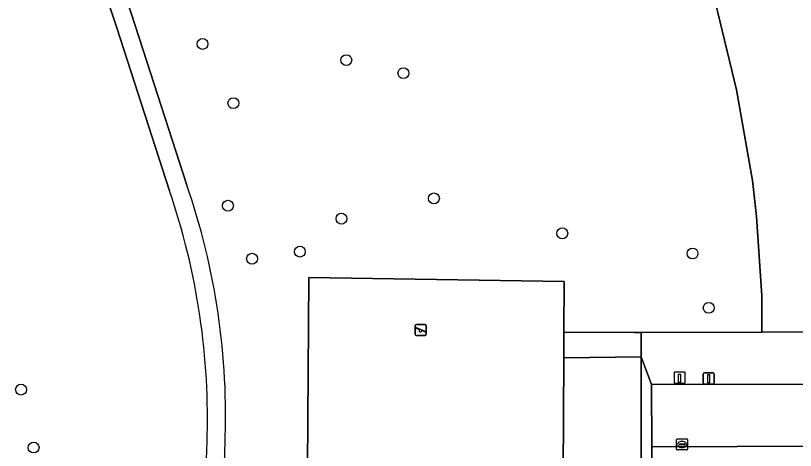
# Model space of a CAD drawing. Extents: x 160732 to 162107, y 387428 to 388479.
# Drawn here: x 161004.4 to 161074.3, y 388134.5 to 388173.5 of the extents above; entities that cross this region are included whole.
import ezdxf

# ---------------------------------------------------------------- set-up
doc = ezdxf.new("R2010")
doc.units = 0
for name, color, linetype in [('IMGEO_Boom', 7, 'Continuous'), ('IMGEO_Gemengd_bos', 7, 'Continuous'), ('IMGEO_Grasland_overig', 7, 'Continuous'), ('IMGEO_Groenvoorziening', 7, 'Continuous'), ('IMGEO_Kolk', 7, 'Continuous'), ('IMGEO_Laadpaal', 7, 'Continuous'), ('IMGEO_Lichtmast', 7, 'Continuous'), ('IMGEO_Parkeervlak_open', 7, 'Continuous'), ('IMGEO_Rijbaan_lokaal_open', 7, 'Continuous'), ('IMGEO_Speelvoorziening', 7, 'Continuous'), ('IMGEO_Voetpad_gesloten', 7, 'Continuous'), ('IMGEO_Voetpad_open', 7, 'Continuous')]:
    doc.layers.add(name, color=color, linetype=linetype)

msp = doc.modelspace()

# ---------------------------------------------------------------- linework, layer by layer
at = {"layer": 'IMGEO_Boom'}
for centre in [(161021.145, 388170.975), (161034.042, 388169.525), (161039.165, 388168.355), (161023.912, 388165.665), (161023.42, 388156.465), (161041.908, 388157.125), (161033.611, 388155.306), (161053.416, 388153.991), (161029.878, 388152.354), (161025.588, 388151.711), (161065.108, 388152.179), (161066.565, 388147.308), (161004.862, 388139.97), (161005.986, 388134.775)]:
    msp.add_circle(centre, 0.489, dxfattribs=at)
at = {"layer": 'IMGEO_Gemengd_bos'}
for points in [[(161014.183, 388175.472), (161014.411, 388174.765), (161016.143, 388169.409), (161019.734, 388158.305)], [(161030.403, 388111.703), (161030.674, 388150.02), (161053.587, 388149.655), (161053.561, 388145.125), (161059.884, 388145.101), (161060.488, 388145.102), (161071.335, 388145.12), (161071.321, 388148.398), (161070.857, 388155.485), (161070.474, 388158.722), (161069.066, 388166.872), (161067.15, 388174.79)], [(161060.503, 388099.487), (161060.489, 388142.917), (161053.549, 388142.829), (161053.377, 388111.825), (161043.995, 388111.45), (161043.996, 388110.815), (161043.977, 388098.085), (161059.211, 388098.13)]]:
    msp.add_lwpolyline(points, dxfattribs=at)
for centre, radius, start, end in [((160959.858, 388137.592), 63.358, 357.66656, 19.08234), ((160980.685, 388135.791), 42.485, 355.42881, 358.94942)]:
    msp.add_arc(centre, radius, start, end, dxfattribs=at)
at = {"layer": 'IMGEO_Grasland_overig'}
msp.add_lwpolyline([(161053.549, 388142.829), (161053.561, 388145.125), (161053.587, 388149.655), (161030.674, 388150.02), (161030.403, 388111.703), (161041.351, 388110.823), (161043.996, 388110.815), (161043.995, 388111.45), (161053.377, 388111.825)], close=True, dxfattribs=at)
at = {"layer": 'IMGEO_Groenvoorziening'}
for points in [[(161018.188, 388157.804), (161013.445, 388172.421), (161012.895, 388174.114), (161012.598, 388175.031)], [(161067.15, 388174.79), (161069.066, 388166.872), (161070.474, 388158.722), (161070.857, 388155.485), (161071.321, 388148.398), (161071.335, 388145.12), (161084.681, 388145.142)]]:
    msp.add_lwpolyline(points, dxfattribs=at)
msp.add_lwpolyline([(161059.884, 388145.101), (161053.561, 388145.125), (161053.549, 388142.829), (161060.489, 388142.917), (161060.488, 388145.102)], close=True, dxfattribs=at)
for centre, radius, start, end in [((160958.532, 388137.379), 63.055, 357.96605, 18.90035), ((160982.221, 388135.647), 39.33, 349.67191, 359.26238)]:
    msp.add_arc(centre, radius, start, end, dxfattribs=at)
at = {"layer": 'IMGEO_Kolk'}
for p, q in [((161063.666, 388134.631), (161063.666, 388135.483)), ((161063.741, 388135.557), (161064.593, 388135.557)), ((161064.154, 388135.337), (161064.179, 388135.337)), ((161064.667, 388135.483), (161064.667, 388134.631)), ((161064.593, 388134.557), (161063.741, 388134.557)), ((161063.925, 388135.051), (161063.925, 388135.063)), ((161064.363, 388135.014), (161063.965, 388135.014)), ((161063.968, 388135.1), (161064.366, 388135.1)), ((161064.177, 388134.777), (161064.152, 388134.777)), ((161064.409, 388135.063), (161064.409, 388135.051))]:
    msp.add_line(p, q, dxfattribs=at)
for points in [[(161063.666, 388134.631), (161063.666, 388135.483)], [(161063.741, 388135.557), (161064.593, 388135.557)], [(161064.667, 388135.483), (161064.667, 388134.631)], [(161064.593, 388134.557), (161063.741, 388134.557)]]:
    msp.add_lwpolyline(points, dxfattribs=at)
for centre, radius, start, end in [((161063.743, 388135.481), 0.0765, 91.55205, 178.44795), ((161063.743, 388135.481), 0.0765, 91.55205, 178.44795), ((161064.591, 388135.481), 0.0765, 1.55205, 88.44795), ((161064.591, 388135.481), 0.0765, 1.55205, 88.44795), ((161063.743, 388134.633), 0.0765, 181.55205, 268.44795), ((161063.743, 388134.633), 0.0765, 181.55205, 268.44795), ((161063.965, 388135.06), 0.0403, 85.87752, 175.75265), ((161063.962, 388135.05), 0.0366, 178.93798, 274.71019), ((161064.366, 388135.057), 0.043, 264.86636, 352.45326), ((161064.37, 388135.062), 0.0386, 1.73085, 96.63898), ((161064.591, 388134.633), 0.0765, 271.55205, 358.44795), ((161064.591, 388134.633), 0.0765, 271.55205, 358.44795)]:
    msp.add_arc(centre, radius, start, end, dxfattribs=at)
for centre, major_axis, ratio, start_param, end_param in [((161064.153, 388135.057), (-0.387, 0.002), 0.722429, 4.712389, 7.853982), ((161064.178, 388135.057), (-0.39, 0.002), 0.717154, 1.570796, 4.712389)]:
    msp.add_ellipse(centre, major_axis=major_axis, ratio=ratio, start_param=start_param, end_param=end_param, dxfattribs=at)
at = {"layer": 'IMGEO_Laadpaal'}
for p, q in [((161063.448, 388141.459), (161063.448, 388140.618)), ((161063.448, 388141.459), (161063.448, 388140.618)), ((161064.364, 388141.543), (161063.523, 388141.543)), ((161064.364, 388141.543), (161063.523, 388141.543)), ((161064.448, 388140.627), (161064.448, 388141.468)), ((161064.448, 388140.627), (161064.448, 388141.468)), ((161063.532, 388140.543), (161064.373, 388140.543)), ((161063.532, 388140.543), (161064.373, 388140.543))]:
    msp.add_line(p, q, dxfattribs=at)
msp.add_lwpolyline([(161063.863, 388141.356), (161064.023, 388141.356), (161064.023, 388140.623), (161063.863, 388140.623), (161063.863, 388141.356)], dxfattribs=at)
for centre, start, end in [((161063.526, 388141.465), 92.4484, 184.28452), ((161063.526, 388141.465), 92.4484, 184.28452), ((161064.37, 388141.465), 2.4484, 94.28452), ((161064.37, 388141.465), 2.4484, 94.28452), ((161063.526, 388140.621), 182.4484, 274.28452), ((161063.526, 388140.621), 182.4484, 274.28452), ((161064.37, 388140.621), 272.4484, 4.28452), ((161064.37, 388140.621), 272.4484, 4.28452)]:
    msp.add_arc(centre, 0.0779, start, end, dxfattribs=at)
at = {"layer": 'IMGEO_Lichtmast'}
for p, q in [((161066.057, 388140.566), (161066.057, 388141.366)), ((161066.057, 388141.366), (161066.057, 388140.566)), ((161066.157, 388141.466), (161066.947, 388141.466)), ((161066.947, 388141.466), (161066.157, 388141.466)), ((161067.047, 388141.366), (161067.047, 388140.566)), ((161067.047, 388140.566), (161067.047, 388141.366)), ((161066.947, 388140.466), (161066.157, 388140.466)), ((161066.157, 388140.466), (161066.947, 388140.466))]:
    msp.add_line(p, q, dxfattribs=at)
msp.add_lwpolyline([(161066.477, 388141.341), (161066.627, 388141.341), (161066.627, 388140.591), (161066.477, 388140.591), (161066.477, 388141.341)], dxfattribs=at)
for centre, start, end in [((161066.157, 388141.366), 90, 180), ((161066.157, 388141.366), 90, 180), ((161066.947, 388141.366), 0, 90), ((161066.947, 388141.366), 360, 90), ((161066.157, 388140.566), 180, 270), ((161066.157, 388140.566), 180, 270), ((161066.947, 388140.566), 270, 0), ((161066.947, 388140.566), 270, 0)]:
    msp.add_arc(centre, 0.1, start, end, dxfattribs=at)
at = {"layer": 'IMGEO_Parkeervlak_open'}
msp.add_lwpolyline([(161084.081, 388135.347), (161084.044, 388140.461), (161061.422, 388140.438), (161061.45, 388134.853), (161084.468, 388134.923)], dxfattribs=at)
at = {"layer": 'IMGEO_Rijbaan_lokaal_open'}
for points in [[(161084.468, 388134.923), (161061.45, 388134.853)], [(161061.45, 388134.853), (161061.56, 388100.662)]]:
    msp.add_lwpolyline(points, dxfattribs=at)
at = {"layer": 'IMGEO_Speelvoorziening'}
for p, q in [((161040.332, 388145.818), (161041.122, 388145.818)), ((161041.122, 388145.818), (161040.332, 388145.818)), ((161040.232, 388144.918), (161040.232, 388145.718)), ((161040.232, 388145.718), (161040.232, 388144.918)), ((161040.615, 388145.346), (161040.276, 388145.483)), ((161040.301, 388145.543), (161041.177, 388145.19)), ((161041.153, 388145.13), (161040.813, 388145.267)), ((161041.222, 388145.718), (161041.222, 388144.918)), ((161041.222, 388144.918), (161041.222, 388145.718)), ((161041.122, 388144.818), (161040.332, 388144.818)), ((161040.332, 388144.818), (161041.122, 388144.818))]:
    msp.add_line(p, q, dxfattribs=at)
for centre, radius, start, end in [((161040.332, 388145.718), 0.1, 90, 180), ((161040.332, 388145.718), 0.1, 90, 180), ((161041.122, 388145.718), 0.1, 0, 90), ((161041.122, 388145.718), 0.1, 360, 90), ((161040.289, 388145.513), 0.0327, 68.07798, 248.07798), ((161040.694, 388145.256), 0.12, 130.99278, 5.16318), ((161041.165, 388145.16), 0.0327, 248.07798, 68.07798), ((161040.332, 388144.918), 0.1, 180, 270), ((161040.332, 388144.918), 0.1, 180, 270), ((161041.122, 388144.918), 0.1, 270, 0), ((161041.122, 388144.918), 0.1, 270, 0)]:
    msp.add_arc(centre, radius, start, end, dxfattribs=at)
at = {"layer": 'IMGEO_Voetpad_gesloten'}
for points in [[(161012.598, 388175.031), (161012.895, 388174.114), (161013.445, 388172.421), (161018.188, 388157.804)], [(161019.734, 388158.305), (161016.143, 388169.409), (161014.411, 388174.765)]]:
    msp.add_lwpolyline(points, dxfattribs=at)
for centre, radius, start, end in [((160958.532, 388137.379), 63.055, 357.96605, 18.90035), ((160959.858, 388137.592), 63.358, 357.66656, 19.08234), ((160982.221, 388135.647), 39.33, 349.67191, 359.26238), ((160980.685, 388135.791), 42.485, 355.42881, 358.94942)]:
    msp.add_arc(centre, radius, start, end, dxfattribs=at)
at = {"layer": 'IMGEO_Voetpad_open'}
for points in [[(161087.866, 388145.147), (161084.681, 388145.142), (161071.335, 388145.12), (161060.488, 388145.102), (161060.489, 388142.917), (161061.422, 388140.438), (161084.044, 388140.461), (161084.081, 388135.347)], [(161061.45, 388134.853), (161061.422, 388140.438), (161060.489, 388142.917), (161060.503, 388099.487)], [(161059.211, 388098.13), (161061.567, 388098.378), (161061.56, 388100.662), (161061.45, 388134.853)]]:
    msp.add_lwpolyline(points, dxfattribs=at)

doc.saveas('drawing.dxf')
